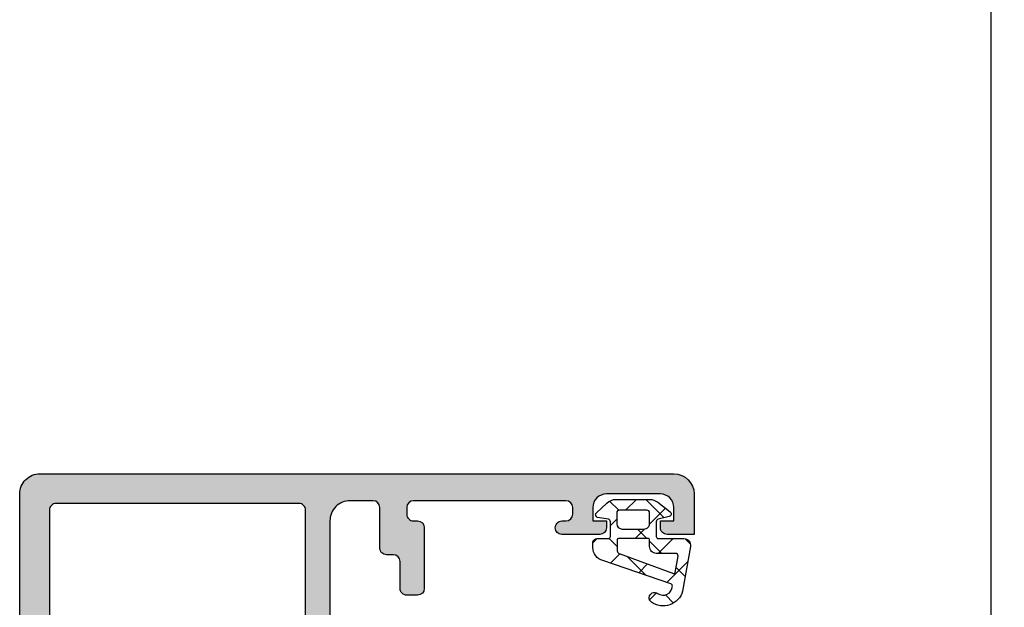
# Model space of a CAD drawing. Header units: millimetres. Extents: x 247761 to 294611, y 172579 to 236863.
# Tile 269 of 596: x 274775 to 274848, y 174703 to 174746. Entities that reach past the tile are written whole.
import ezdxf

# ---------------------------------------------------------------- set-up
doc = ezdxf.new("R2010")
doc.units = ezdxf.units.MM
doc.layers.add('FASÁDA DETAILNÍ', color=4, linetype='Continuous')
doc.layers.add('NOVA', color=240, linetype='Continuous')

# ---------------------------------------------------------------- blocks, each defined once
blk = doc.blocks.new('A$C69D17D4D')
at = {"layer": 'FASÁDA DETAILNÍ'}
h = blk.add_hatch(color=256, dxfattribs=at)
edge = h.paths.add_edge_path(flags=16)
edge.add_ellipse((151.2105851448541, 1338.481925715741), major_axis=(-0.4999740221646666, 0), ratio=1, start_angle=179.9970229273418, end_angle=270.002977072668)
edge.add_line((151.2105591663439, 1338.981899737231), (133.2105591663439, 1338.981899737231))
edge.add_ellipse((133.2105331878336, 1338.481925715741), major_axis=(-0.4999740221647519, 0), ratio=1, start_angle=-90.00297707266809, end_angle=0.00297707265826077)
edge.add_line((132.7105591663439, 1338.481899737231), (132.7105591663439, 1325.981899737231))
edge.add_ellipse((133.2105809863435, 1325.981921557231), major_axis=(-0.5000218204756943, 0), ratio=1, start_angle=0.002500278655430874, end_angle=89.99749972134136)
edge.add_line((133.2105591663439, 1325.481899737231), (145.8136101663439, 1325.481899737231))
edge.add_ellipse((145.8136112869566, 1323.981900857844), major_axis=(-1.499998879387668, 0), ratio=1, start_angle=179.9999571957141, end_angle=270.0000428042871, ccw=False)
edge.add_line((147.3136101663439, 1323.981899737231), (147.3136101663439, 1310.981911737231))
edge.add_ellipse((147.8136097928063, 1310.981911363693), major_axis=(-0.4999996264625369, 0), ratio=1, start_angle=-4.280429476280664e-05, end_angle=90.0000428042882)
edge.add_line((147.8136101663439, 1310.481911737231), (151.2105591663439, 1310.481911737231))
edge.add_ellipse((151.2105595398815, 1310.981911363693), major_axis=(-0.49999962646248, 0), ratio=1, start_angle=89.99995719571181, end_angle=180.0000428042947)
edge.add_line((151.7105591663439, 1310.981911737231), (151.7105591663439, 1338.481899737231))
edge = h.paths.add_edge_path()
edge.add_line((180.5105541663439, 1339.681911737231), (180.5105541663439, 1336.681911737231))
edge.add_line((180.5105541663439, 1336.681911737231), (178.5105541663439, 1336.681911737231))
edge.add_arc((178.5105281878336, 1337.181885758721), 0.4999740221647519, 179.9970229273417, 270.00297707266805, ccw=False)
edge.add_line((178.0105541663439, 1337.181911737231), (178.0105541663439, 1337.681911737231))
edge.add_line((178.0105541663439, 1337.681911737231), (179.0105541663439, 1337.681911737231))
edge.add_line((179.0105541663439, 1337.681911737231), (179.0105541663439, 1338.681911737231))
edge.add_arc((178.0104900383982, 1338.681847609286), 1.000064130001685, 0.003674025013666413, 89.99632597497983)
edge.add_line((178.0105541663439, 1339.681911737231), (174.0105541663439, 1339.681911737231))
edge.add_arc((174.0105841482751, 1338.6818817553), 1.000029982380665, 90.00171778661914, 179.9982822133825)
edge.add_line((173.0105541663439, 1338.681911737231), (173.0105541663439, 1337.681911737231))
edge.add_line((173.0105541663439, 1337.681911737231), (174.0105541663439, 1337.681911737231))
edge.add_line((174.0105541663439, 1337.681911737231), (174.0105541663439, 1337.181911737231))
edge.add_arc((173.5105485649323, 1337.181917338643), 0.5000056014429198, 270.0006418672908, 359.9993581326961, ccw=False)
edge.add_line((173.5105541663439, 1336.681911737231), (170.7105511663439, 1336.681911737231))
edge.add_arc((170.7105511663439, 1337.181911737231), 0.5, 90, 270, ccw=False)
edge.add_line((170.7105511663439, 1337.681911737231), (171.0105541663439, 1337.681911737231))
edge.add_arc((171.0105434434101, 1338.181922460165), 0.5000107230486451, 270.0012287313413, 359.9987712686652)
edge.add_line((171.5105541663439, 1338.181911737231), (171.5105541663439, 1338.681911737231))
edge.add_arc((171.0104862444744, 1338.681843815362), 0.5000679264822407, 0.007782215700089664, 89.99221778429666)
edge.add_line((171.0105541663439, 1339.181911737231), (159.7105591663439, 1339.181911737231))
edge.add_arc((159.7105809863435, 1338.681889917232), 0.5000218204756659, 90.00250027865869, 179.9974997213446)
edge.add_line((159.2105591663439, 1338.681911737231), (159.2105591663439, 1338.181911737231))
edge.add_arc((159.7104964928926, 1338.18184906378), 0.4999373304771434, 179.9928172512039, 270.0071827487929)
edge.add_line((159.7105591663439, 1337.681911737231), (160.0105621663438, 1337.681911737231))
edge.add_arc((160.0104993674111, 1337.181848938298), 0.5000628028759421, 0.007195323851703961, 89.9928046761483, ccw=False)
edge.add_line((160.5105621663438, 1337.181911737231), (160.5105621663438, 1332.681911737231))
edge.add_arc((160.0105565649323, 1332.681917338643), 0.5000056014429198, 270.0006418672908, 359.9993581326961, ccw=False)
edge.add_line((160.0105621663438, 1332.181911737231), (159.2105591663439, 1332.181911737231))
edge.add_arc((159.2105331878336, 1332.681885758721), 0.4999740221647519, 179.9970229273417, 270.00297707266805, ccw=False)
edge.add_line((158.7105591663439, 1332.681911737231), (158.7105591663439, 1334.681911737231))
edge.add_arc((158.2104912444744, 1334.681843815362), 0.5000679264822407, 0.007782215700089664, 89.99221778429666)
edge.add_line((158.2105591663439, 1335.181911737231), (157.7105591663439, 1335.181911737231))
edge.add_arc((157.7104964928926, 1335.68184906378), 0.499937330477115, 179.9928172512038, 270.0071827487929, ccw=False)
edge.add_line((157.2105591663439, 1335.681911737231), (157.2105591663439, 1338.681911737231))
edge.add_arc((156.7105040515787, 1338.681856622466), 0.5000551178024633, 0.006314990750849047, 89.99368500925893)
edge.add_line((156.7105591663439, 1339.181911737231), (155.0105621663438, 1339.181911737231))
edge.add_arc((155.0105303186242, 1337.681943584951), 1.499968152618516, 89.99878348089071, 180.0012165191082)
edge.add_line((153.5105621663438, 1337.681911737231), (153.5105621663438, 1311.681911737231))
edge.add_arc((154.0105413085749, 1311.681890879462), 0.4999791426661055, 179.9976097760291, 270.0023902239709)
edge.add_line((154.0105621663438, 1311.181911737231), (158.2105591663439, 1311.181911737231))
edge.add_arc((158.2105535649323, 1311.681917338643), 0.5000056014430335, 270.0006418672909, 359.9993581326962)
edge.add_line((158.7105591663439, 1311.681911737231), (158.7105591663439, 1313.681911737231))
edge.add_arc((159.2105809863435, 1313.681889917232), 0.5000218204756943, 90.00250027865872, 179.9974997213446, ccw=False)
edge.add_line((159.2105591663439, 1314.181911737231), (160.0105621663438, 1314.181911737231))
edge.add_arc((160.0105096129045, 1313.681859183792), 0.5000525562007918, 0.006021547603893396, 89.99397845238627, ccw=False)
edge.add_line((160.5105621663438, 1313.681911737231), (160.5105621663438, 1308.681910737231))
edge.add_line((160.5105621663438, 1308.681910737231), (160.2932411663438, 1307.924021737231))
edge.add_arc((160.5816195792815, 1307.84133042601), 0.2999999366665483, 163.9999757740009, 232.0951853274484)
edge.add_arc((160.2130090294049, 1307.367910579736), 0.300000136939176, 3.0079387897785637e-05, 52.09528191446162, ccw=False)
edge.add_line((160.5130091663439, 1307.367910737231), (160.5130071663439, 1305.303763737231))
edge.add_arc((160.1130077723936, 1305.303763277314), 0.3999993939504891, -111.9737695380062, 6.587837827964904e-05, ccw=False)
edge.add_line((159.9633351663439, 1304.932821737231), (157.9401061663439, 1305.749182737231))
edge.add_arc((158.0149427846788, 1305.934652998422), 0.1999993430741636, 155.8589076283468, 248.0260921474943, ccw=False)
edge.add_line((157.8324351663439, 1306.016449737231), (158.9007551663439, 1308.400134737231))
edge.add_arc((158.7182470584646, 1308.481931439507), 0.1999997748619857, 335.8589745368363, 450.8199006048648)
edge.add_line((158.7153851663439, 1308.681910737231), (147.4113051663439, 1308.681911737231))
edge.add_arc((147.402873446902, 1308.490497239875), 0.191600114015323, 87.47777810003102, 181.044450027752)
edge.add_line((147.2113051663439, 1308.487004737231), (147.2113051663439, 1308.066420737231))
edge.add_line((147.2113051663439, 1308.066420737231), (148.6430401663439, 1305.600808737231))
edge.add_arc((148.383703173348, 1305.449997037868), 0.2999997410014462, -74.00002828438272, 30.179196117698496, ccw=False)
edge.add_line((148.4663941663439, 1305.161618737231), (146.9742331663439, 1304.733747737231))
edge.add_line((146.9742331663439, 1304.733747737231), (146.1109581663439, 1304.235335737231))
edge.add_arc((145.9109582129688, 1304.581745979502), 0.4000000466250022, 180.0000347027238, 299.9999884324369, ccw=False)
edge.add_line((145.5109581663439, 1304.581745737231), (145.5113051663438, 1308.689676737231))
edge.add_line((145.5113051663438, 1308.689676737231), (145.5136101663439, 1323.181733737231))
edge.add_arc((145.0136103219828, 1323.181911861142), 0.4999998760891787, 359.9795884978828, 450.0000178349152)
edge.add_line((145.0136101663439, 1323.681911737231), (139.6105681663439, 1323.681911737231))
edge.add_arc((139.6105677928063, 1323.181912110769), 0.49999962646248, 89.99995719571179, 180.0000428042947)
edge.add_line((139.1105681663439, 1323.181911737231), (139.1105681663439, 1320.681911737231))
edge.add_arc((138.6105685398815, 1320.681911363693), 0.4999996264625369, -90.00004280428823, 4.28042947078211e-05, ccw=False)
edge.add_line((138.6105681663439, 1320.181911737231), (137.3105651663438, 1320.181911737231))
edge.add_arc((137.3105443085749, 1320.681890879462), 0.4999791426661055, 179.9976097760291, 270.0023902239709, ccw=False)
edge.add_line((136.8105651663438, 1320.681911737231), (136.8105651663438, 1321.181911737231))
edge.add_line((136.8105651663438, 1321.181911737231), (137.8105651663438, 1321.181911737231))
edge.add_line((137.8105651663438, 1321.181911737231), (137.8105651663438, 1322.681911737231))
edge.add_arc((136.8105334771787, 1322.681880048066), 1.000031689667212, 0.00181559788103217, 89.99818440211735)
edge.add_line((136.8105651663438, 1323.681911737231), (132.8105651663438, 1323.681911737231))
edge.add_arc((132.8106344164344, 1322.681842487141), 1.00006925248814, 90.00396746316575, 179.9960325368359)
edge.add_line((131.8105651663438, 1322.681911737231), (131.8105651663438, 1321.181911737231))
edge.add_line((131.8105651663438, 1321.181911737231), (132.8105651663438, 1321.181911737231))
edge.add_line((132.8105651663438, 1321.181911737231), (132.8105651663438, 1320.681911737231))
edge.add_arc((132.3105911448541, 1320.681885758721), 0.4999740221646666, -90.00297707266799, 0.0029770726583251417, ccw=False)
edge.add_line((132.3105651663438, 1320.181911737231), (131.0105621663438, 1320.181911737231))
edge.add_arc((131.0105677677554, 1320.681917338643), 0.5000056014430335, 180.0006418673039, 269.9993581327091, ccw=False)
edge.add_line((130.5105621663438, 1320.681911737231), (130.5105621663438, 1339.681911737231))
edge.add_arc((132.0105328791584, 1339.681941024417), 1.499970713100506, 89.99888129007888, 180.0011187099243, ccw=False)
edge.add_line((132.0105621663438, 1341.181911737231), (179.0105541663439, 1341.181911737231))
edge.add_arc((179.0104938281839, 1339.681851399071), 1.500060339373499, 0.0023046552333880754, 89.99769534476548, ccw=False)
h = blk.add_hatch(dxfattribs=at)
h.set_pattern_fill('ANSI37', color=256, scale=0.625, angle=90, style=0)
h.set_pattern_definition([(135, (0, 0), (-1.403165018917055, -1.403165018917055), []), (225, (0, 0), (1.403165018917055, -1.403165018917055), [])])
edge = h.paths.add_edge_path(flags=16)
edge.add_ellipse((177.7083191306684, 1335.779726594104), major_axis=(-0.4977897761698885, 0), ratio=1, start_angle=-0.19257972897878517, end_angle=90.25472202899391, ccw=False)
edge.add_line((177.2105321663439, 1335.781399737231), (177.2105321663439, 1336.281918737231))
edge.add_ellipse((177.110548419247, 1336.281932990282), major_axis=(-0.09998374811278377, 0), ratio=1, start_angle=179.991832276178, end_angle=270.0087406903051)
edge.add_line((177.1105331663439, 1336.381916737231), (174.9101031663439, 1336.381920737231))
edge.add_ellipse((174.9101058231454, 1336.281916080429), major_axis=(-0.1000046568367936, 0), ratio=1, start_angle=270.0015221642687, end_angle=359.9984778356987)
edge.add_line((174.8101011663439, 1336.281918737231), (174.8101011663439, 1335.469976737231))
edge.add_ellipse((175.0101077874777, 1335.469985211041), major_axis=(-0.2000066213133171, 0), ratio=1, start_angle=0.002427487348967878, end_angle=74.31138469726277)
edge.add_line((174.9560241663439, 1335.277429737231), (178.9741651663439, 1333.790104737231))
edge.add_ellipse((179.0088786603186, 1333.883886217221), major_axis=(-0.09999996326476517, 0), ratio=1, start_angle=69.68781718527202, end_angle=169.6777158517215)
edge.add_line((179.1072601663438, 1333.865967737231), (179.3275431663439, 1335.075436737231))
edge.add_ellipse((179.1276528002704, 1335.081945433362), major_axis=(-0.1999963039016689, 0), ratio=1, start_angle=178.1350321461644, end_angle=270.001041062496)
edge.add_line((179.1276491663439, 1335.281941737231), (177.7105321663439, 1335.281941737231))
edge = h.paths.add_edge_path(flags=16)
edge.add_ellipse((177.0105309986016, 1338.281930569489), major_axis=(-0.2000001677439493, 0), ratio=1, start_angle=179.9997615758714, end_angle=270.000238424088)
edge.add_line((177.0105301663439, 1338.481930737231), (174.9760731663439, 1338.481926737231))
edge.add_ellipse((174.9760684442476, 1338.281931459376), major_axis=(-0.1999952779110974, 0), ratio=1, start_angle=-90.00135281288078, end_angle=0.0004933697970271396)
edge.add_line((174.7760731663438, 1338.281929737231), (174.7760731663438, 1337.481919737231))
edge.add_ellipse((175.1760839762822, 1337.481928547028), major_axis=(-0.4000108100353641, 0), ratio=1, start_angle=0.001261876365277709, end_angle=89.99802192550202)
edge.add_line((175.1760701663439, 1337.081917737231), (176.8105331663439, 1337.081917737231))
edge.add_ellipse((176.8105362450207, 1337.481912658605), major_axis=(-0.3999949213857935, 0), ratio=1, start_angle=89.99955900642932, end_angle=180.0010139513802)
edge.add_line((177.2105311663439, 1337.481919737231), (177.2105311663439, 1338.281929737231))
edge = h.paths.add_edge_path()
edge.add_arc((178.610523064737, 1338.205378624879), 0.2000083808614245, -74.99848051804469, 49.997684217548, ccw=False)
edge.add_line((178.6622941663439, 1338.012186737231), (177.8587691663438, 1337.821652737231))
edge.add_arc((177.9105455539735, 1337.628459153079), 0.2000113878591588, 105.002856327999, 179.9972544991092)
edge.add_line((177.7105341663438, 1337.628468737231), (177.7105341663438, 1336.531918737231))
edge.add_arc((177.8605218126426, 1336.53190838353), 0.1499876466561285, 179.9960448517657, 270.0039551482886)
edge.add_line((177.8605321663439, 1336.381920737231), (179.7434031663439, 1336.381928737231))
edge.add_arc((179.7434050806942, 1335.88192886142), 0.4999998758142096, -9.933572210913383, 90.00021936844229, ccw=False)
edge.add_line((180.2359091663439, 1335.795675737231), (179.6545201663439, 1332.475949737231))
edge.add_arc((178.2105346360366, 1332.882024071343), 1.499996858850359, 234.91244600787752, 344.293075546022, ccw=False)
edge.add_arc((177.5782276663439, 1331.981921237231), 0.3999981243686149, 54.911995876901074, 234.91199587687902, ccw=False)
edge.add_arc((178.2127492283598, 1332.863220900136), 0.6860034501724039, 233.858814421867, 359.5156416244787)
edge.add_arc((178.7496256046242, 1332.877041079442), 0.150387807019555, 352.5039217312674, 430.983849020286)
edge.add_line((178.7986271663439, 1333.019221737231), (173.7524011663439, 1334.746903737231))
edge.add_arc((174.0105223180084, 1335.712995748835), 0.9999801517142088, 179.9994276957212, 255.0410890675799, ccw=False)
edge.add_line((173.0105421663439, 1335.713005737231), (173.0105301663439, 1336.081910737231))
edge.add_arc((173.3105498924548, 1336.08189001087), 0.3000197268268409, 90.0031942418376, 179.9960418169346, ccw=False)
edge.add_line((173.3105331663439, 1336.381909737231), (174.1605481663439, 1336.381909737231))
edge.add_arc((174.1605610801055, 1336.531893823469), 0.1499840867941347, 269.9950667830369, 360.0049332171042)
edge.add_line((174.3105451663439, 1336.531906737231), (174.3105341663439, 1337.628468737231))
edge.add_arc((174.1105195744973, 1337.628459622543), 0.200014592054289, 0.002610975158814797, 74.99762566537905)
edge.add_line((174.1622951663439, 1337.821656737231), (173.3589231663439, 1337.950750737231))
edge.add_arc((173.4106475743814, 1338.143926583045), 0.1999808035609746, 134.9925555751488, 255.01021291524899, ccw=False)
edge.add_line((173.2692581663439, 1338.285352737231), (174.0451281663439, 1339.011871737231))
edge.add_arc((174.728638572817, 1338.28193010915), 1.0000006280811, 89.9999659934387, 133.1185376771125, ccw=False)
edge.add_line((174.7286391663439, 1339.281930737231), (177.2072721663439, 1339.281930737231))
edge.add_arc((177.2072711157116, 1338.281927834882), 1.000002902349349, 52.17220691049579, 89.99993980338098, ccw=False)
edge.add_line((177.8205631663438, 1339.071787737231), (178.7390921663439, 1338.358588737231))
for points in [[(202.5105339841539, 1445.418080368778), (202.5105339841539, 1326.881939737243, -0.414213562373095), (202.0105339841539, 1326.381939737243), (199.0105339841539, 1326.381939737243, 0.414213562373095), (198.0105339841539, 1325.381939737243), (198.0105339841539, 1317.981939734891, 0.4142135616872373), (199.0105339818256, 1316.981939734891), (201.8105339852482, 1316.981939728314, -0.4142135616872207), (202.310533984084, 1316.481939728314), (202.310533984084, 1313.181939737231, 0.414213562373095), (202.810533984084, 1312.681939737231), (203.810533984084, 1312.681939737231, 0.414213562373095)], [(130.5105621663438, 1320.681911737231), (130.5105621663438, 1339.681911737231), (130.5105621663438, 1339.681911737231, -0.414225), (132.0105621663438, 1341.181911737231), (179.0105541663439, 1341.181911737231), (179.0105541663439, 1341.181911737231, -0.41419), (180.5105541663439, 1339.681911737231), (180.5105541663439, 1339.681911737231), (180.5105541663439, 1336.681911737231), (178.5105541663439, 1336.681911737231), (178.5105541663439, 1336.681911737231, -0.414244), (178.0105541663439, 1337.181911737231), (178.0105541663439, 1337.681911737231), (179.0105541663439, 1337.681911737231), (179.0105541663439, 1338.681911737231), (179.0105541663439, 1338.681911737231, 0.414176), (178.0105541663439, 1339.681911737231), (174.0105541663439, 1339.681911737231), (174.0105541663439, 1339.681911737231, 0.414196), (173.0105541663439, 1338.681911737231), (173.0105541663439, 1337.681911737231), (174.0105541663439, 1337.681911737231), (174.0105541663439, 1337.181911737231), (174.0105541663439, 1337.181911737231, -0.414207), (173.5105541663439, 1336.681911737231), (170.7105511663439, 1336.681911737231), (170.7105511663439, 1336.681911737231, -1), (170.7105511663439, 1337.681911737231), (171.0105541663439, 1337.681911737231), (171.0105541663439, 1337.681911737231, 0.414201), (171.5105541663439, 1338.181911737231), (171.5105541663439, 1338.681911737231), (171.5105541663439, 1338.681911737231, 0.414134), (171.0105541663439, 1339.181911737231), (159.7105591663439, 1339.181911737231), (159.7105591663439, 1339.181911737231, 0.414188), (159.2105591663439, 1338.681911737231), (159.2105591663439, 1338.181911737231), (159.2105591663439, 1338.181911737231, 0.414287), (159.7105591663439, 1337.681911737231), (160.0105621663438, 1337.681911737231), (160.0105621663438, 1337.681911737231, -0.41414), (160.5105621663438, 1337.181911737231), (160.5105621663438, 1332.681911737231), (160.5105621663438, 1332.681911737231, -0.414207), (160.0105621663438, 1332.181911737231), (159.2105591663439, 1332.181911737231), (159.2105591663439, 1332.181911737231, -0.414244), (158.7105591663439, 1332.681911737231), (158.7105591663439, 1334.681911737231), (158.7105591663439, 1334.681911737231, 0.414134), (158.2105591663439, 1335.181911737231), (157.7105591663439, 1335.181911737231), (157.7105591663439, 1335.181911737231, -0.414287), (157.2105591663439, 1335.681911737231), (157.2105591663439, 1338.681911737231), (157.2105591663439, 1338.681911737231, 0.414149), (156.7105591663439, 1339.181911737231), (155.0105621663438, 1339.181911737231), (155.0105621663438, 1339.181911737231, 0.414226), (153.5105621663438, 1337.681911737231), (153.5105621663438, 1311.681911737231)]]:
    blk.add_lwpolyline(points, format="xyb", dxfattribs=at)
at = {"layer": 'FASÁDA DETAILNÍ', "extrusion": (0, 0, -1)}
for points in [[(-151.7105591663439, 1338.481899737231, -0.414244), (-151.2105591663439, 1338.981899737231), (-133.2105591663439, 1338.981899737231), (-133.2105591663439, 1338.981899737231, -0.414244), (-132.7105591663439, 1338.481899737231), (-132.7105591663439, 1325.981899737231), (-132.7105591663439, 1325.981899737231, -0.414188), (-133.2105591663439, 1325.481899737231), (-145.8136101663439, 1325.481899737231), (-145.8136101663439, 1325.481899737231, 0.414214), (-147.3136101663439, 1323.981899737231), (-147.3136101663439, 1310.981911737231), (-147.3136101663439, 1310.981911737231, -0.414214), (-147.8136101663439, 1310.481911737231), (-151.2105591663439, 1310.481911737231), (-151.2105591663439, 1310.481911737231, -0.414214), (-151.7105591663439, 1310.981911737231), (-151.7105591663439, 1338.481899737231)], [(-177.2105311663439, 1338.281929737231, -0.414216), (-177.0105301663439, 1338.481930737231), (-174.9760731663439, 1338.481926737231), (-174.9760731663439, 1338.481926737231, -0.414223), (-174.7760731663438, 1338.281929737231), (-174.7760731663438, 1337.481919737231), (-174.7760731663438, 1337.481919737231, -0.414197), (-175.1760701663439, 1337.081917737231), (-176.8105331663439, 1337.081917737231), (-176.8105331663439, 1337.081917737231, -0.414221), (-177.2105311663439, 1337.481919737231), (-177.2105311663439, 1338.281929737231)], [(-177.7105321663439, 1335.281941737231, 0.416502), (-177.2105321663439, 1335.781399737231), (-177.2105321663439, 1336.281918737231), (-177.2105321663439, 1336.281918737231, -0.4143), (-177.1105331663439, 1336.381916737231), (-174.9101031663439, 1336.381920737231), (-174.9101031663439, 1336.381920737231, -0.414198), (-174.8101011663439, 1336.281918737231), (-174.8101011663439, 1335.469976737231), (-174.8101011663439, 1335.469976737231, -0.336095), (-174.9560241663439, 1335.277429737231), (-178.9741651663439, 1333.790104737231), (-178.9741651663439, 1333.790104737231, -0.466254), (-179.1072601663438, 1333.865967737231), (-179.3275431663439, 1335.075436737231), (-179.3275431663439, 1335.075436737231, -0.423785), (-179.1276491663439, 1335.281941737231), (-177.7105321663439, 1335.281941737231)]]:
    blk.add_lwpolyline(points, format="xyb", close=True, dxfattribs=at)
at = {"layer": 'FASÁDA DETAILNÍ'}
blk.add_lwpolyline([(178.7390921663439, 1338.358588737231, -0.606792), (178.6622941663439, 1338.012186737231), (177.8587691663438, 1337.821652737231), (177.8587691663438, 1337.821652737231, 0.339427), (177.7105341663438, 1337.628468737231), (177.7105341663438, 1336.531918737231), (177.7105341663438, 1336.531918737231, 0.414254), (177.8605321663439, 1336.381920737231), (179.7434031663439, 1336.381928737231), (179.7434031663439, 1336.381928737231, -0.465956), (180.2359091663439, 1335.795675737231), (179.6545201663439, 1332.475949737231), (179.6545201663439, 1332.475949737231, -0.517137), (177.3482951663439, 1331.654614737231, -1), (177.8081601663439, 1332.309227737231, 0.610743), (178.8987281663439, 1332.857421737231, 0.356477), (178.7986271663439, 1333.019221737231), (173.7524011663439, 1334.746903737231), (173.7524011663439, 1334.746903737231, -0.339657), (173.0105421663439, 1335.713005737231), (173.0105301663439, 1336.081910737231), (173.0105301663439, 1336.081910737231, -0.414177), (173.3105331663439, 1336.381909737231), (174.1605481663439, 1336.381909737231), (174.1605481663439, 1336.381909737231, 0.414264), (174.3105451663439, 1336.531906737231), (174.3105341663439, 1337.628468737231), (174.3105341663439, 1337.628468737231, 0.33943), (174.1622951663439, 1337.821656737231), (173.3589231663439, 1337.950750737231), (173.3589231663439, 1337.950750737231, -0.577453), (173.2692581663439, 1338.285352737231), (174.0451281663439, 1339.011871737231), (174.0451281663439, 1339.011871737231, -0.190392), (174.7286391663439, 1339.281930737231), (177.2072721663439, 1339.281930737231), (177.2072721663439, 1339.281930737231, -0.16657), (177.8205631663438, 1339.071787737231), (178.7390921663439, 1338.358588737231)], format="xyb", close=True, dxfattribs=at)

msp = doc.modelspace()

# ---------------------------------------------------------------- block references
at = {"layer": 'NOVA', "ltscale": 300}
msp.add_blockref('A$C69D17D4D', (274644.5174331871, 173371.2585875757), dxfattribs=at)

doc.saveas('drawing.dxf')
